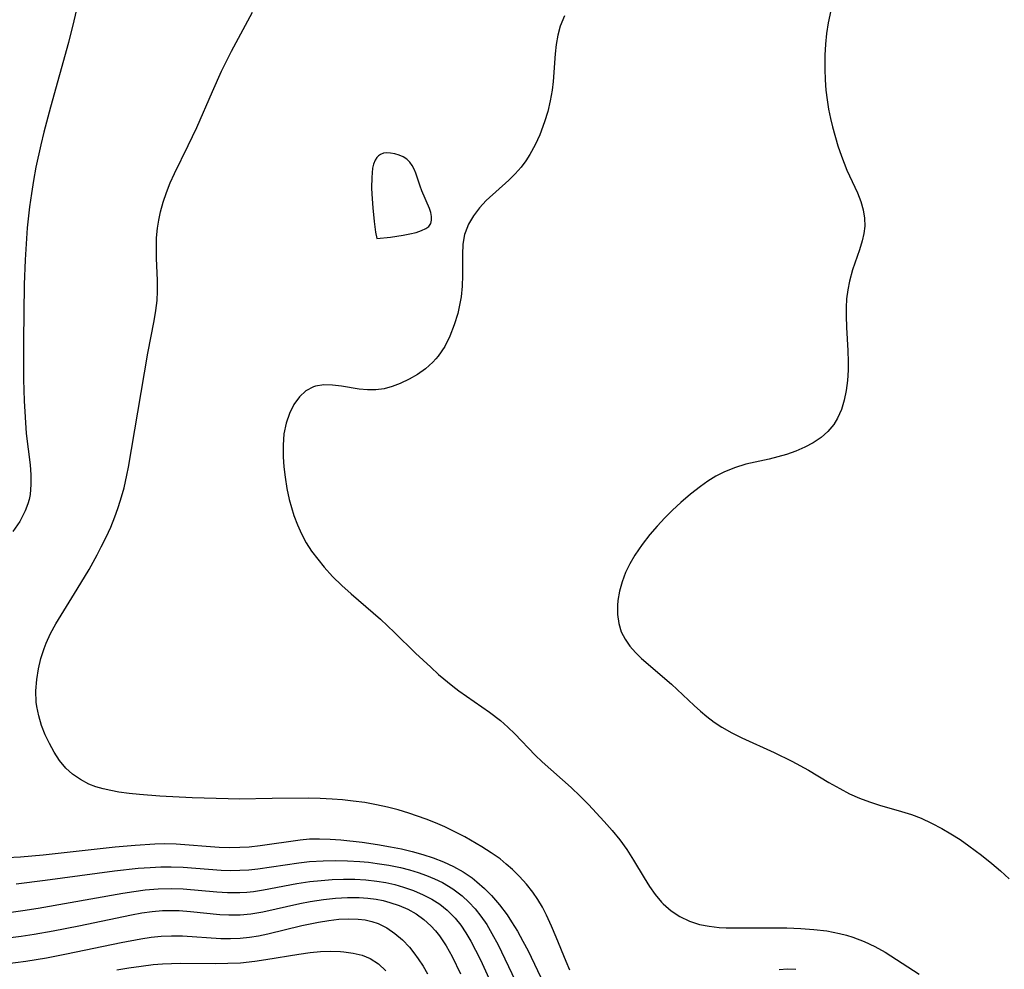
# Model space of a CAD drawing. Header units: inches. Extents: x 1073367 to 1082519, y 1569854 to 1574957.
# Tile 443 of 565: x 1078526 to 1078670, y 1573805 to 1573944. Entities that reach past the tile are written whole.
import ezdxf

# ---------------------------------------------------------------- set-up
doc = ezdxf.new("R2010")
doc.units = ezdxf.units.IN
doc.header["$MEASUREMENT"] = 0
doc.layers.add('CGG_CurvaNivelLidar_v1', color=7, linetype='Continuous', lineweight=30, true_color=0x008008)

msp = doc.modelspace()

# ---------------------------------------------------------------- linework, layer by layer
at = {"layer": 'CGG_CurvaNivelLidar_v1'}
for points in [[(1078534.6425, 1573945.3619, 75.5), (1078534.2788, 1573943.7043, 75.5), (1078533.4592, 1573940.5338, 75.5), (1078530.8378, 1573931.1119, 75.5), (1078529.8722, 1573927.4359, 75.5), (1078529.4195, 1573925.5916, 75.5), (1078528.7078, 1573922.3144, 75.5), (1078528.358, 1573920.3939, 75.5), (1078528.0514, 1573918.4669, 75.5), (1078527.785, 1573916.5354, 75.5), (1078527.4498, 1573913.474, 75.5), (1078527.1257, 1573908.7808, 75.5), (1078526.9904, 1573905.2128, 75.5), (1078526.8903, 1573896.9603, 75.5), (1078526.881, 1573891.3106, 75.5), (1078526.9948, 1573888.2069, 75.5), (1078527.2983, 1573883.4285, 75.5), (1078527.8693, 1573878.8319, 75.5), (1078527.9755, 1573877.4106, 75.5), (1078527.987, 1573875.966, 75.5), (1078527.8587, 1573874.5468, 75.5), (1078527.7113, 1573873.7803, 75.5), (1078527.5397, 1573873.1478, 75.5), (1078527.1691, 1573872.1387, 75.5), (1078526.3727, 1573870.5922, 75.5), (1078525.3655, 1573869.1291, 75.5)], [(1078606.7121, 1573805.0692, 76), (1078606.1647, 1573806.3062, 76), (1078604.7413, 1573809.8874, 76), (1078604.0578, 1573811.4921, 76), (1078603.3121, 1573813.0673, 76), (1078602.6974, 1573814.2298, 76), (1078602.0311, 1573815.3554, 76), (1078601.303, 1573816.4334, 76), (1078600.3798, 1573817.6044, 76), (1078599.3784, 1573818.7077, 76), (1078598.3147, 1573819.7513, 76), (1078597.4326, 1573820.5393, 76), (1078596.5137, 1573821.2835, 76), (1078595.2228, 1573822.2016, 76), (1078593.8775, 1573823.0535, 76), (1078591.3662, 1573824.5065, 76), (1078590.2159, 1573825.1223, 76), (1078588.4527, 1573825.9738, 76), (1078587.0962, 1573826.5636, 76), (1078585.7185, 1573827.1137, 76), (1078583.1998, 1573828.0005, 76), (1078581.6463, 1573828.4654, 76), (1078580.0752, 1573828.8722, 76), (1078578.4889, 1573829.2185, 76), (1078576.7838, 1573829.5175, 76), (1078575.0668, 1573829.7483, 76), (1078573.5229, 1573829.9011, 76), (1078571.975, 1573830.0133, 76), (1078570.2621, 1573830.0997, 76), (1078568.5494, 1573830.1445, 76), (1078563.2407, 1573830.1129, 76), (1078558.3877, 1573830.0281, 76), (1078556.7875, 1573830.0555, 76), (1078551.5464, 1573830.2322, 76), (1078546.8097, 1573830.4813, 76), (1078543.8573, 1573830.697, 76), (1078542.3209, 1573830.8601, 76), (1078540.8122, 1573831.0686, 76), (1078539.6674, 1573831.2708, 76), (1078538.5524, 1573831.523, 76), (1078537.4768, 1573831.8406, 76), (1078536.4479, 1573832.2365, 76), (1078535.2088, 1573832.8749, 76), (1078534.0782, 1573833.6549, 76), (1078533.0758, 1573834.5735, 76), (1078532.1823, 1573835.6706, 76), (1078531.4007, 1573836.8775, 76), (1078530.7058, 1573838.132, 76), (1078530.0824, 1573839.4402, 76), (1078529.5464, 1573840.7904, 76), (1078529.1204, 1573842.1747, 76), (1078528.8452, 1573843.536, 76), (1078528.7732, 1573844.1686, 76), (1078528.7258, 1573845.8312, 76), (1078528.8504, 1573847.5131, 76), (1078529.0914, 1573849.0394, 76), (1078529.4454, 1573850.5535, 76), (1078529.912, 1573852.0426, 76), (1078530.2042, 1573852.807, 76), (1078530.8621, 1573854.2289, 76), (1078531.6242, 1573855.621, 76), (1078534.7466, 1573860.6739, 76), (1078536.477, 1573863.5703, 76), (1078537.6652, 1573865.7242, 76), (1078538.2529, 1573866.8592, 76), (1078538.9673, 1573868.3081, 76), (1078539.6391, 1573869.772, 76), (1078540.2547, 1573871.2554, 76), (1078540.6959, 1573872.4558, 76), (1078541.0891, 1573873.6714, 76), (1078541.5836, 1573875.4981, 76), (1078541.9933, 1573877.3486, 76), (1078542.2215, 1573878.5364, 76), (1078543.6229, 1573886.5444, 76), (1078545.074, 1573895.1477, 76), (1078545.9786, 1573899.8785, 76), (1078546.2315, 1573901.3799, 76), (1078546.4137, 1573902.8809, 76), (1078546.4923, 1573904.2411, 76), (1078546.487, 1573905.8281, 76), (1078546.3459, 1573909.0028, 76), (1078546.3081, 1573910.5903, 76), (1078546.344, 1573911.9984, 76), (1078546.4666, 1573913.4008, 76), (1078546.6551, 1573914.6112, 76), (1078546.9162, 1573915.8112, 76), (1078547.3158, 1573917.2355, 76), (1078547.7962, 1573918.6418, 76), (1078548.3459, 1573920.0287, 76), (1078548.9568, 1573921.3942, 76), (1078550.9661, 1573925.4836, 76), (1078552.2165, 1573928.1349, 76), (1078554.4932, 1573933.409, 76), (1078555.8421, 1573936.3654, 76), (1078557.2957, 1573939.275, 76), (1078560.3601, 1573944.9519, 76)], [(1078605.9174, 1573944.4547, 76.5), (1078605.3015, 1573942.9337, 76.5), (1078604.9507, 1573941.6204, 76.5), (1078604.7155, 1573940.2671, 76.5), (1078604.5625, 1573938.8853, 76.5), (1078604.263, 1573934.8362, 76.5), (1078604.1157, 1573933.5709, 76.5), (1078603.8463, 1573932.009, 76.5), (1078603.483, 1573930.4639, 76.5), (1078603.0316, 1573928.9434, 76.5), (1078602.3383, 1573927.0777, 76.5), (1078601.6633, 1573925.603, 76.5), (1078600.8853, 1573924.195, 76.5), (1078600.2633, 1573923.2423, 76.5), (1078599.5856, 1573922.3368, 76.5), (1078598.7316, 1573921.347, 76.5), (1078597.8203, 1573920.4252, 76.5), (1078594.5126, 1573917.4747, 76.5), (1078593.5043, 1573916.396, 76.5), (1078592.6261, 1573915.2435, 76.5), (1078591.9116, 1573914.0192, 76.5), (1078591.4032, 1573912.7211, 76.5), (1078591.3379, 1573912.481, 76.5), (1078591.1019, 1573911.0655, 76.5), (1078591.0331, 1573909.5887, 76.5), (1078591.0528, 1573906.4976, 76.5), (1078590.9897, 1573904.9453, 76.5), (1078590.8255, 1573903.3829, 76.5), (1078590.6159, 1573902.1726, 76.5), (1078590.3389, 1573900.9734, 76.5), (1078589.8355, 1573899.2895, 76.5), (1078589.2047, 1573897.6668, 76.5), (1078588.4338, 1573896.1366, 76.5), (1078587.4991, 1573894.7386, 76.5), (1078587.1518, 1573894.3176, 76.5), (1078586.6954, 1573893.8286, 76.5), (1078585.6266, 1573892.8831, 76.5), (1078584.4586, 1573892.0594, 76.5), (1078583.2219, 1573891.3471, 76.5), (1078581.943, 1573890.7432, 76.5), (1078580.7639, 1573890.2952, 76.5), (1078579.573, 1573889.9667, 76.5), (1078578.3732, 1573889.7902, 76.5), (1078577.1612, 1573889.7867, 76.5), (1078575.9473, 1573889.91, 76.5), (1078573.3727, 1573890.3223, 76.5), (1078572.0418, 1573890.4872, 76.5), (1078570.7686, 1573890.5229, 76.5), (1078569.5821, 1573890.3514, 76.5), (1078569.2482, 1573890.2468, 76.5), (1078568.1545, 1573889.6534, 76.5), (1078567.2022, 1573888.7691, 76.5), (1078566.3926, 1573887.6566, 76.5), (1078565.7381, 1573886.3634, 76.5), (1078565.2547, 1573884.9176, 76.5), (1078564.9523, 1573883.3634, 76.5), (1078564.8303, 1573881.7297, 76.5), (1078564.8481, 1573880.0421, 76.5), (1078564.9469, 1573878.5491, 76.5), (1078565.1167, 1573877.0431, 76.5), (1078565.3801, 1573875.4216, 76.5), (1078565.7241, 1573873.8115, 76.5), (1078566.0333, 1573872.6298, 76.5), (1078566.3959, 1573871.4677, 76.5), (1078566.917, 1573870.094, 76.5), (1078567.5237, 1573868.7644, 76.5), (1078568.2126, 1573867.486, 76.5), (1078568.9845, 1573866.2683, 76.5), (1078569.8766, 1573865.0602, 76.5), (1078570.8286, 1573863.8871, 76.5), (1078572.0623, 1573862.5372, 76.5), (1078573.3832, 1573861.2411, 76.5), (1078574.7681, 1573859.9897, 76.5), (1078579.0692, 1573856.3058, 76.5), (1078581.1154, 1573854.3745, 76.5), (1078584.1714, 1573851.3649, 76.5), (1078586.3861, 1573849.2828, 76.5), (1078587.5454, 1573848.2511, 76.5), (1078589.6061, 1573846.5445, 76.5), (1078590.5037, 1573845.8642, 76.5), (1078595.002, 1573842.751, 76.5), (1078596.5627, 1573841.5224, 76.5), (1078597.6627, 1573840.5465, 76.5), (1078598.6738, 1573839.5493, 76.5), (1078601.6268, 1573836.4553, 76.5), (1078602.6678, 1573835.4616, 76.5), (1078606.9051, 1573831.716, 76.5), (1078608.2234, 1573830.4733, 76.5), (1078609.4287, 1573829.2644, 76.5), (1078611.7479, 1573826.7652, 76.5), (1078612.9043, 1573825.436, 76.5), (1078614.0067, 1573824.0786, 76.5), (1078615.0295, 1573822.6785, 76.5), (1078616.0383, 1573821.0972, 76.5), (1078617.5686, 1573818.5165, 76.5), (1078618.3472, 1573817.2684, 76.5), (1078619.1723, 1573816.085, 76.5), (1078620.0979, 1573814.9755, 76.5), (1078620.3487, 1573814.7171, 76.5), (1078621.5136, 1573813.7177, 76.5), (1078622.8042, 1573812.8857, 76.5), (1078624.1965, 1573812.2204, 76.5), (1078625.6734, 1573811.7317, 76.5), (1078627.0722, 1573811.4498, 76.5), (1078628.5139, 1573811.2982, 76.5), (1078629.5344, 1573811.2534, 76.5), (1078638.4374, 1573811.2241, 76.5), (1078640.4702, 1573811.1468, 76.5), (1078642.3827, 1573811.0047, 76.5), (1078644.2744, 1573810.7746, 76.5), (1078646.1323, 1573810.4228, 76.5), (1078647.1121, 1573810.1698, 76.5), (1078648.0757, 1573809.8691, 76.5), (1078649.6896, 1573809.2436, 76.5), (1078651.2516, 1573808.5006, 76.5), (1078652.7615, 1573807.6605, 76.5), (1078657.7356, 1573804.4641, 76.5)], [(1078644.8337, 1573945.2375, 77), (1078644.4504, 1573943.4242, 77), (1078644.2162, 1573941.8576, 77), (1078644.0609, 1573940.28, 77), (1078643.9763, 1573938.6964, 77), (1078643.9592, 1573936.6474, 77), (1078644.0107, 1573935.1111, 77), (1078644.1248, 1573933.581, 77), (1078644.2899, 1573932.1923, 77), (1078644.5108, 1573930.8153, 77), (1078644.7851, 1573929.4532, 77), (1078645.083, 1573928.2139, 77), (1078645.885, 1573925.4398, 77), (1078646.3967, 1573923.9279, 77), (1078646.7792, 1573922.9072, 77), (1078647.1906, 1573921.9169, 77), (1078648.7294, 1573918.5889, 77), (1078649.2071, 1573917.3409, 77), (1078649.5673, 1573916.086, 77), (1078649.763, 1573914.8977, 77), (1078649.7931, 1573913.7123, 77), (1078649.6641, 1573912.6385, 77), (1078649.42, 1573911.565, 77), (1078649.0312, 1573910.2654, 77), (1078648.0245, 1573907.337, 77), (1078647.5498, 1573905.6724, 77), (1078647.309, 1573904.4024, 77), (1078647.1556, 1573903.0975, 77), (1078647.0781, 1573901.8565, 77), (1078647.0593, 1573900.5996, 77), (1078647.114, 1573898.928, 77), (1078647.3231, 1573895.562, 77), (1078647.3786, 1573893.8813, 77), (1078647.3615, 1573892.6776, 77), (1078647.2652, 1573891.1812, 77), (1078647.0799, 1573889.7169, 77), (1078646.7938, 1573888.3006, 77), (1078646.389, 1573886.9514, 77), (1078645.8406, 1573885.6923, 77), (1078645.2663, 1573884.7527, 77), (1078644.4141, 1573883.747, 77), (1078643.4085, 1573882.8622, 77), (1078642.2794, 1573882.0873, 77), (1078641.0502, 1573881.4172, 77), (1078639.7361, 1573880.8476, 77), (1078638.3603, 1573880.3704, 77), (1078637.0974, 1573880.013, 77), (1078635.8131, 1573879.7005, 77), (1078632.4272, 1573878.9306, 77), (1078630.7867, 1573878.442, 77), (1078629.2046, 1573877.8056, 77), (1078628.0286, 1573877.1867, 77), (1078626.8933, 1573876.4746, 77), (1078625.7873, 1573875.6906, 77), (1078624.3381, 1573874.5567, 77), (1078622.9238, 1573873.346, 77), (1078621.7305, 1573872.2448, 77), (1078620.5733, 1573871.099, 77), (1078619.4672, 1573869.9162, 77), (1078618.4147, 1573868.6928, 77), (1078617.2639, 1573867.2087, 77), (1078616.2216, 1573865.6757, 77), (1078615.4852, 1573864.4165, 77), (1078614.8566, 1573863.1271, 77), (1078614.348, 1573861.7824, 77), (1078613.9766, 1573860.4203, 77), (1078613.7478, 1573859.0564, 77), (1078613.6855, 1573858.2921, 77), (1078613.6945, 1573856.9712, 77), (1078613.8688, 1573855.6927, 77), (1078614.2349, 1573854.4769, 77), (1078614.7763, 1573853.4014, 77), (1078615.4801, 1573852.3916, 77), (1078616.3124, 1573851.4392, 77), (1078617.2063, 1573850.569, 77), (1078621.5632, 1573846.84, 77), (1078624.8724, 1573843.6924, 77), (1078625.7885, 1573842.8655, 77), (1078626.7368, 1573842.0749, 77), (1078627.8148, 1573841.2701, 77), (1078628.942, 1573840.5311, 77), (1078630.3579, 1573839.7326, 77), (1078631.8233, 1573839.0046, 77), (1078636.5805, 1573836.8383, 77), (1078639.1548, 1573835.5803, 77), (1078641.58, 1573834.2355, 77), (1078644.5518, 1573832.4771, 77), (1078646.1724, 1573831.5571, 77), (1078647.5845, 1573830.8197, 77), (1078649.0252, 1573830.1649, 77), (1078650.4723, 1573829.6253, 77), (1078651.9473, 1573829.159, 77), (1078655.1472, 1573828.2368, 77), (1078656.6195, 1573827.7688, 77), (1078658.0635, 1573827.226, 77), (1078659.5666, 1573826.5325, 77), (1078661.0364, 1573825.7448, 77), (1078662.3853, 1573824.9512, 77), (1078663.715, 1573824.1071, 77), (1078665.0213, 1573823.2132, 77), (1078666.863, 1573821.8378, 77), (1078668.3533, 1573820.6404, 77), (1078669.6474, 1573819.5318, 77), (1078670.9148, 1573818.3882, 77)], [(1078524.46, 1573821.4867, 75.5), (1078526.4613, 1573821.6079, 75.5), (1078529.7913, 1573821.9062, 75.5), (1078540.3086, 1573823.0562, 75.5), (1078543.204, 1573823.3219, 75.5), (1078546.0664, 1573823.5046, 75.5), (1078547.4885, 1573823.535, 75.5), (1078549.2183, 1573823.4908, 75.5), (1078555.5068, 1573823.0272, 75.5), (1078557.0686, 1573822.9751, 75.5), (1078558.4826, 1573822.9892, 75.5), (1078559.8599, 1573823.0759, 75.5), (1078561.4939, 1573823.2514, 75.5), (1078567.3054, 1573824.0934, 75.5), (1078568.6966, 1573824.2093, 75.5), (1078570.1515, 1573824.2467, 75.5), (1078571.6956, 1573824.2028, 75.5), (1078573.2454, 1573824.0916, 75.5), (1078576.3572, 1573823.7333, 75.5), (1078578.6262, 1573823.3984, 75.5), (1078580.5203, 1573823.0671, 75.5), (1078582.1078, 1573822.7462, 75.5), (1078583.6801, 1573822.3801, 75.5), (1078585.2305, 1573821.9584, 75.5), (1078586.7504, 1573821.4666, 75.5), (1078588.2778, 1573820.8671, 75.5), (1078589.7222, 1573820.1806, 75.5), (1078591.1087, 1573819.3976, 75.5), (1078592.4285, 1573818.5172, 75.5), (1078593.1431, 1573817.971, 75.5), (1078594.2521, 1573816.9967, 75.5), (1078595.292, 1573815.9363, 75.5), (1078596.4633, 1573814.5658, 75.5), (1078597.5474, 1573813.1062, 75.5), (1078598.2049, 1573812.1147, 75.5), (1078599.0495, 1573810.728, 75.5), (1078599.8495, 1573809.3039, 75.5), (1078600.6113, 1573807.8516, 75.5), (1078603.369, 1573802.102, 75.5)], [(1078525.8164, 1573817.6602, 75), (1078530.0857, 1573818.1704, 75), (1078540.1966, 1573819.5747, 75), (1078543.6677, 1573819.944, 75), (1078545.4245, 1573820.0651, 75), (1078546.9431, 1573820.1265, 75), (1078548.4571, 1573820.135, 75), (1078550.2122, 1573820.0687, 75), (1078555.8022, 1573819.6744, 75), (1078557.1584, 1573819.6257, 75), (1078558.5126, 1573819.6362, 75), (1078559.835, 1573819.719, 75), (1078561.1579, 1573819.8594, 75), (1078567.1468, 1573820.7203, 75), (1078568.6976, 1573820.8955, 75), (1078570.6972, 1573821.0277, 75), (1078572.4689, 1573821.0569, 75), (1078574.2426, 1573821.0155, 75), (1078576.0144, 1573820.9123, 75), (1078577.2994, 1573820.7995, 75), (1078578.5783, 1573820.6487, 75), (1078580.2933, 1573820.3742, 75), (1078581.9869, 1573820.0221, 75), (1078583.2763, 1573819.6977, 75), (1078584.5438, 1573819.3216, 75), (1078585.7693, 1573818.8912, 75), (1078586.9618, 1573818.3979, 75), (1078588.1145, 1573817.8356, 75), (1078589.6076, 1573816.9461, 75), (1078590.994, 1573815.9086, 75), (1078591.9805, 1573815.0013, 75), (1078592.8935, 1573814.0104, 75), (1078593.7345, 1573812.9447, 75), (1078594.5691, 1573811.7109, 75), (1078595.3386, 1573810.4151, 75), (1078596.229, 1573808.7476, 75), (1078598.7489, 1573803.5186, 75)], [(1078524.0569, 1573813.3902, 74.5), (1078526.8237, 1573813.7595, 74.5), (1078529.0496, 1573814.1104, 74.5), (1078541.3923, 1573816.2983, 74.5), (1078543.0407, 1573816.5497, 74.5), (1078544.6861, 1573816.7576, 74.5), (1078546.5759, 1573816.9168, 74.5), (1078548.4602, 1573816.9684, 74.5), (1078550.2258, 1573816.9066, 74.5), (1078555.1456, 1573816.4705, 74.5), (1078556.7214, 1573816.3731, 74.5), (1078558.5228, 1573816.371, 74.5), (1078559.5159, 1573816.4368, 74.5), (1078560.5089, 1573816.5462, 74.5), (1078561.9796, 1573816.769, 74.5), (1078566.833, 1573817.6825, 74.5), (1078568.7476, 1573817.9825, 74.5), (1078570.3779, 1573818.1655, 74.5), (1078572.0154, 1573818.2823, 74.5), (1078573.6551, 1573818.3346, 74.5), (1078575.2918, 1573818.3199, 74.5), (1078576.9195, 1573818.231, 74.5), (1078578.5313, 1573818.0556, 74.5), (1078579.8547, 1573817.8337, 74.5), (1078581.1576, 1573817.5431, 74.5), (1078582.4348, 1573817.1841, 74.5), (1078583.8957, 1573816.6731, 74.5), (1078585.3036, 1573816.0667, 74.5), (1078586.5539, 1573815.4137, 74.5), (1078587.7328, 1573814.6618, 74.5), (1078588.8149, 1573813.8018, 74.5), (1078589.943, 1573812.6564, 74.5), (1078590.7732, 1573811.6048, 74.5), (1078591.5301, 1573810.4758, 74.5), (1078592.2307, 1573809.2869, 74.5), (1078592.9267, 1573807.9804, 74.5), (1078593.6413, 1573806.5337, 74.5), (1078595.6282, 1573802.2655, 74.5)], [(1078524.6321, 1573809.7462, 74), (1078526.5518, 1573809.9956, 74), (1078528.4671, 1573810.2897, 74), (1078531.2362, 1573810.7875, 74), (1078534.9617, 1573811.5328, 74), (1078542.6567, 1573813.1445, 74), (1078544.1778, 1573813.4053, 74), (1078545.6965, 1573813.61, 74), (1078547.2124, 1573813.741, 74), (1078548.4678, 1573813.7796, 74), (1078549.6454, 1573813.753, 74), (1078551.2759, 1573813.6366, 74), (1078555.5661, 1573813.193, 74), (1078556.8987, 1573813.1154, 74), (1078558.5365, 1573813.1272, 74), (1078560.1069, 1573813.2729, 74), (1078561.8528, 1573813.5631, 74), (1078567.2772, 1573814.7751, 74), (1078568.7844, 1573815.0669, 74), (1078570.709, 1573815.3556, 74), (1078572.4613, 1573815.5407, 74), (1078574.21, 1573815.6428, 74), (1078575.9458, 1573815.6418, 74), (1078577.2012, 1573815.561, 74), (1078578.4385, 1573815.4031, 74), (1078579.45, 1573815.2069, 74), (1078580.4414, 1573814.9513, 74), (1078581.7771, 1573814.4986, 74), (1078583.0574, 1573813.934, 74), (1078584.2702, 1573813.2555, 74), (1078585.3997, 1573812.4551, 74), (1078586.4311, 1573811.5228, 74), (1078587.0846, 1573810.8053, 74), (1078587.6917, 1573810.0365, 74), (1078588.6485, 1573808.5987, 74), (1078589.5091, 1573807.062, 74), (1078590.7364, 1573804.5102, 74)], [(1078524.1998, 1573805.9725, 73.5), (1078527.2397, 1573806.337, 73.5), (1078530.2766, 1573806.842, 73.5), (1078533.2074, 1573807.4293, 73.5), (1078541.1615, 1573809.1012, 73.5), (1078544.0214, 1573809.6224, 73.5), (1078545.5541, 1573809.8471, 73.5), (1078547.032, 1573810.0016, 73.5), (1078548.5075, 1573810.0769, 73.5), (1078550.1481, 1573810.0563, 73.5), (1078555.726, 1573809.6835, 73.5), (1078557.1398, 1573809.6602, 73.5), (1078558.553, 1573809.713, 73.5), (1078559.9055, 1573809.8506, 73.5), (1078561.2548, 1573810.0629, 73.5), (1078562.6003, 1573810.3344, 73.5), (1078567.5675, 1573811.5635, 73.5), (1078568.7614, 1573811.8325, 73.5), (1078570.0181, 1573812.077, 73.5), (1078571.4887, 1573812.3105, 73.5), (1078572.9462, 1573812.4731, 73.5), (1078574.3824, 1573812.5452, 73.5), (1078575.7876, 1573812.5013, 73.5), (1078576.7973, 1573812.3771, 73.5), (1078577.7774, 1573812.1611, 73.5), (1078578.7197, 1573811.8414, 73.5), (1078579.9772, 1573811.2153, 73.5), (1078581.1549, 1573810.4148, 73.5), (1078582.2547, 1573809.4693, 73.5), (1078583.274, 1573808.4001, 73.5), (1078583.9397, 1573807.583, 73.5), (1078584.5658, 1573806.7201, 73.5), (1078585.2718, 1573805.6274, 73.5), (1078585.9237, 1573804.4864, 73.5)], [(1078540.526, 1573805.1115, 73), (1078542.2978, 1573805.4056, 73), (1078544.0726, 1573805.6533, 73), (1078545.848, 1573805.8534, 73), (1078547.1973, 1573805.9697, 73), (1078548.5459, 1573806.0435, 73), (1078549.8529, 1573806.0678, 73), (1078554.8813, 1573806.0267, 73), (1078556.7417, 1573806.0497, 73), (1078558.5953, 1573806.1393, 73), (1078560.7057, 1573806.3596, 73), (1078562.292, 1573806.5859, 73), (1078567.1136, 1573807.3891, 73), (1078568.7681, 1573807.6192, 73), (1078570.2688, 1573807.7543, 73), (1078571.7488, 1573807.8061, 73), (1078573.1961, 1573807.765, 73), (1078573.708, 1573807.7247, 73), (1078575.0714, 1573807.5379, 73), (1078576.3649, 1573807.219, 73), (1078577.566, 1573806.7353, 73), (1078578.7845, 1573805.9579, 73), (1078579.8451, 1573804.9599, 73)], [(1078639.7461, 1573805.1497, 76), (1078638.5075, 1573805.1816, 76), (1078637.3168, 1573805.0886, 76)]]:
    msp.add_polyline3d(points, dxfattribs=at)
msp.add_polyline3d([(1078578.5, 1573911.9195, 76.5), (1078580.4998, 1573912.097, 76.5), (1078582.3705, 1573912.3845, 76.5), (1078583.3341, 1573912.5788, 76.5), (1078584.2439, 1573912.8055, 76.5), (1078585.0432, 1573913.0645, 76.5), (1078585.6748, 1573913.3563, 76.5), (1078586.108, 1573913.6868, 76.5), (1078586.398, 1573914.0876, 76.5), (1078586.5279, 1573914.5743, 76.5), (1078586.5169, 1573915.1236, 76.5), (1078586.3949, 1573915.7025, 76.5), (1078586.195, 1573916.3075, 76.5), (1078585.1014, 1573918.881, 76.5), (1078584.8406, 1573919.5488, 76.5), (1078584.1981, 1573921.4455, 76.5), (1078583.9641, 1573922.0358, 76.5), (1078583.6884, 1573922.5806, 76.5), (1078583.3483, 1573923.0603, 76.5), (1078582.887, 1573923.488, 76.5), (1078582.3502, 1573923.8289, 76.5), (1078581.7646, 1573924.0939, 76.5), (1078581.1534, 1573924.286, 76.5), (1078580.538, 1573924.4005, 76.5), (1078579.9401, 1573924.4237, 76.5), (1078579.4839, 1573924.3604, 76.5), (1078579.0705, 1573924.2083, 76.5), (1078578.7683, 1573924.0029, 76.5), (1078578.5095, 1573923.7334, 76.5), (1078578.2709, 1573923.3621, 76.5), (1078578.045, 1573922.7926, 76.5), (1078577.9019, 1573922.1733, 76.5), (1078577.8144, 1573921.5053, 76.5), (1078577.7682, 1573920.8026, 76.5), (1078577.7627, 1573919.2916, 76.5), (1078577.8018, 1573918.387, 76.5), (1078577.9429, 1573916.3838, 76.5), (1078578.1317, 1573914.4158, 76.5), (1078578.3284, 1573912.83, 76.5)], close=True, dxfattribs=at)

doc.saveas('drawing.dxf')
